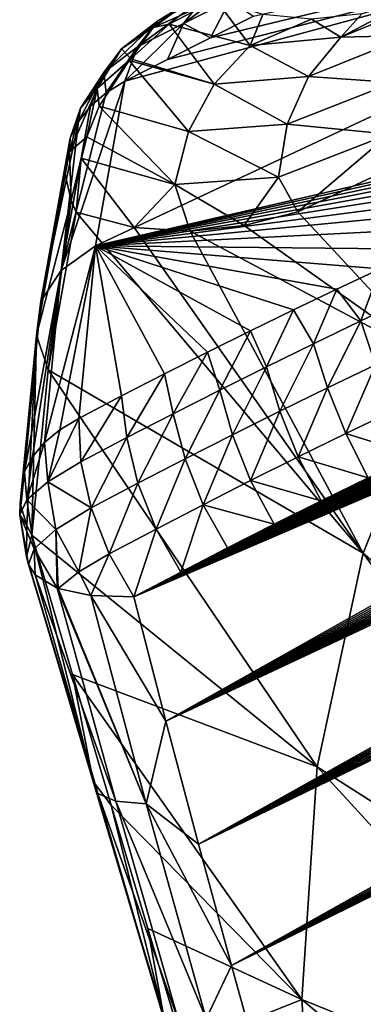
# Model space of a CAD drawing. Header units: metres. Extents: x -80 to 80, y -455 to 95.
# Tile 489 of 656: x -80.2 to -76.91, y -26.47 to -17.03. Entities that reach past the tile are written whole.
import ezdxf

# ---------------------------------------------------------------- set-up
doc = ezdxf.new("R2010")
doc.units = ezdxf.units.M
doc.layers.add('solid_501010_K', color=7, linetype='CONTINUOUS')

msp = doc.modelspace()

# ---------------------------------------------------------------- linework, layer by layer
at = {"layer": 'solid_501010_K'}
for points in [[(-79.476662, -19.201506, 48.92131), (-71.908195, -15.648832, 42.696064), (-72.047607, -17.481213, 41.400826)], [(-79.476662, -19.201506, 48.92131), (-79.194359, -17.623041, 50.153236), (-71.908195, -15.648832, 42.696064)], [(-79.194359, -17.623041, 50.153236), (-78.785049, -17.415232, 49.787846), (-71.908195, -15.648832, 42.696064)], [(-78.785049, -17.415232, 49.787846), (-78.374397, -17.207733, 49.425961), (-71.908195, -15.648832, 42.696064)], [(-78.374397, -17.207733, 49.425961), (-77.96244, -17.000546, 49.067566), (-71.908195, -15.648832, 42.696064)], [(-78.172684, -26.101007, 48.36832), (-58.22575, -16.054764, 30.792336), (-57.847427, -16.054491, 30.512632)], [(-77.854553, -27.243206, 48.495884), (-78.172684, -26.101007, 48.36832), (-57.847427, -16.054491, 30.512632)], [(-78.172684, -26.101007, 48.36832), (-58.628777, -16.063887, 31.090328), (-58.22575, -16.054764, 30.792336)], [(-78.172684, -26.101007, 48.36832), (-59.058147, -16.082855, 31.407944), (-58.628777, -16.063887, 31.090328)], [(-78.172684, -26.101007, 48.36832), (-59.51503, -16.112459, 31.746111), (-59.058147, -16.082855, 31.407944)], [(-78.172684, -26.101007, 48.36832), (-60.001728, -16.154177, 32.1068), (-59.51503, -16.112459, 31.746111)], [(-77.854553, -27.243206, 48.495884), (-57.847427, -16.054491, 30.512632), (-57.323433, -16.068897, 30.125137)], [(-77.854553, -27.243206, 48.495884), (-57.323433, -16.068897, 30.125137), (-56.847298, -16.09861, 29.772684)], [(-77.854553, -27.243206, 48.495884), (-56.847298, -16.09861, 29.772684), (-56.415516, -16.141603, 29.452642)], [(-77.854553, -27.243206, 48.495884), (-56.415516, -16.141603, 29.452642), (-56.02462, -16.19589, 29.162395)], [(-78.489243, -24.939316, 48.137466), (-60.929577, -16.25939, 32.795864), (-60.519142, -16.208664, 32.490711)], [(-78.172684, -26.101007, 48.36832), (-78.489243, -24.939316, 48.137466), (-60.519142, -16.208664, 32.490711)], [(-78.172684, -26.101007, 48.36832), (-60.519142, -16.208664, 32.490711), (-60.001728, -16.154177, 32.1068)], [(-77.536514, -28.364574, 48.524075), (-77.854553, -27.243206, 48.495884), (-56.02462, -16.19589, 29.162395)], [(-77.536514, -28.364574, 48.524075), (-56.02462, -16.19589, 29.162395), (-55.670696, -16.259375, 28.898943)], [(-78.489243, -24.939316, 48.137466), (-61.358578, -16.318161, 33.115135), (-60.929577, -16.25939, 32.795864)], [(-78.489243, -24.939316, 48.137466), (-61.808502, -16.386763, 33.450756), (-61.358578, -16.318161, 33.115135)], [(-77.536514, -28.364574, 48.524075), (-55.670696, -16.259375, 28.898943), (-55.3508, -16.330521, 28.660133)], [(-77.536514, -28.364574, 48.524075), (-55.3508, -16.330521, 28.660133), (-55.062351, -16.408003, 28.444118)], [(-78.489243, -24.939316, 48.137466), (-62.27964, -16.465467, 33.802975), (-61.808502, -16.386763, 33.450756)], [(-77.536514, -28.364574, 48.524075), (-55.062351, -16.408003, 28.444118), (-54.802658, -16.490454, 28.24894)], [(-78.489243, -24.939316, 48.137466), (-62.671757, -16.535643, 34.096596), (-62.27964, -16.465467, 33.802975)], [(-77.536514, -28.364574, 48.524075), (-54.802658, -16.490454, 28.24894), (-54.358463, -16.665459, 27.912939)], [(-77.998619, -16.598864, 50.0481), (-78.188461, -16.847395, 49.687542), (-78.632317, -17.070965, 50.079582)], [(-78.440536, -16.821888, 50.438751), (-77.998619, -16.598864, 50.0481), (-78.632317, -17.070965, 50.079582)], [(-78.489243, -24.939316, 48.137466), (-63.079372, -16.613642, 34.402626), (-62.671757, -16.535643, 34.096596)], [(-78.489243, -24.939316, 48.137466), (-63.50359, -16.700064, 34.722027), (-63.079372, -16.613642, 34.402626)], [(-78.183563, -16.665674, 50.809441), (-78.440536, -16.821888, 50.438751), (-78.880035, -17.045094, 50.832039)], [(-78.183563, -16.665674, 50.809441), (-78.880035, -17.045094, 50.832039), (-78.62487, -16.89015, 51.204487)], [(-78.489243, -24.939316, 48.137466), (-63.943455, -16.794092, 35.053802), (-63.50359, -16.700064, 34.722027)], [(-77.219826, -29.46402, 48.456036), (-77.536514, -28.364574, 48.524075), (-54.358463, -16.665459, 27.912939)], [(-77.219826, -29.46402, 48.456036), (-54.358463, -16.665459, 27.912939), (-53.999435, -16.849037, 27.638699)], [(-78.802063, -23.759914, 47.798756), (-64.399429, -16.896851, 35.398712), (-63.943455, -16.794092, 35.053802)], [(-78.489243, -24.939316, 48.137466), (-78.802063, -23.759914, 47.798756), (-63.943455, -16.794092, 35.053802)], [(-79.228249, -17.312277, 51.194103), (-78.62487, -16.89015, 51.204487), (-78.880035, -17.045094, 50.832039)], [(-78.922646, -17.10681, 51.507561), (-78.62487, -16.89015, 51.204487), (-79.228249, -17.312277, 51.194103)], [(-78.440536, -16.821888, 50.438751), (-78.632317, -17.070965, 50.079582), (-79.073685, -17.294786, 50.474289)], [(-78.440536, -16.821888, 50.438751), (-79.073685, -17.294786, 50.474289), (-78.880035, -17.045094, 50.832039)], [(-78.922646, -17.10681, 51.507561), (-78.323044, -16.838776, 51.570061), (-78.62487, -16.89015, 51.204487)], [(-78.922646, -17.10681, 51.507561), (-78.771431, -17.074705, 51.712212), (-78.323044, -16.838776, 51.570061)], [(-78.802063, -23.759914, 47.798756), (-64.79213, -16.990059, 35.696835), (-64.399429, -16.896851, 35.398712)], [(-78.771431, -17.074705, 51.712212), (-77.992813, -17.281609, 53.744225), (-78.323044, -16.838776, 51.570061)], [(-78.632317, -17.070965, 50.079582), (-78.188461, -16.847395, 49.687542), (-78.374397, -17.207733, 49.425961)], [(-78.188461, -16.847395, 49.687542), (-77.96244, -17.000546, 49.067566), (-78.374397, -17.207733, 49.425961)], [(-77.992813, -17.281609, 53.744225), (-77.872574, -16.984392, 52.79607), (-78.323044, -16.838776, 51.570061)], [(-77.219826, -29.46402, 48.456036), (-53.999435, -16.849037, 27.638699), (-53.707542, -17.037153, 27.41308)], [(-77.124176, -17.200722, 55.743217), (-76.184334, -16.8134, 57.668552), (-76.426712, -16.833345, 56.172848)], [(-76.455482, -17.184692, 57.925644), (-76.184334, -16.8134, 57.668552), (-77.124176, -17.200722, 55.743217)], [(-77.124176, -17.200722, 55.743217), (-76.426712, -16.833345, 56.172848), (-76.92115, -16.976919, 55.097244)], [(-78.802063, -23.759914, 47.798756), (-65.197281, -17.090067, 36.00523), (-64.79213, -16.990059, 35.696835)], [(-77.992813, -17.281609, 53.744225), (-77.404083, -17.028744, 53.971718), (-77.872574, -16.984392, 52.79607)], [(-77.124176, -17.200722, 55.743217), (-76.92115, -16.976919, 55.097244), (-77.404083, -17.028744, 53.971718)], [(-79.397224, -17.538225, 50.808033), (-78.880035, -17.045094, 50.832039), (-79.073685, -17.294786, 50.474289)], [(-79.228249, -17.312277, 51.194103), (-78.880035, -17.045094, 50.832039), (-79.397224, -17.538225, 50.808033)], [(-78.632317, -17.070965, 50.079582), (-78.785049, -17.415232, 49.787846), (-79.194359, -17.623041, 50.153236)], [(-79.073685, -17.294786, 50.474289), (-78.632317, -17.070965, 50.079582), (-79.194359, -17.623041, 50.153236)], [(-79.139168, -17.408129, 51.808311), (-78.339142, -17.650131, 53.891617), (-78.771431, -17.074705, 51.712212)], [(-78.922646, -17.10681, 51.507561), (-79.139168, -17.408129, 51.808311), (-78.771431, -17.074705, 51.712212)], [(-78.632317, -17.070965, 50.079582), (-78.374397, -17.207733, 49.425961), (-78.785049, -17.415232, 49.787846)], [(-78.339142, -17.650131, 53.891617), (-77.992813, -17.281609, 53.744225), (-78.771431, -17.074705, 51.712212)], [(-77.992813, -17.281609, 53.744225), (-77.124176, -17.200722, 55.743217), (-77.404083, -17.028744, 53.971718)], [(-77.219826, -29.46402, 48.456036), (-53.707542, -17.037153, 27.41308), (-53.469852, -17.227682, 27.226788)], [(-78.922646, -17.10681, 51.507561), (-79.228249, -17.312277, 51.194103), (-79.139168, -17.408129, 51.808311)], [(-78.802063, -23.759914, 47.798756), (-65.614311, -17.196615, 36.323402), (-65.197281, -17.090067, 36.00523)], [(-78.802063, -23.759914, 47.798756), (-66.04174, -17.309937, 36.650509), (-65.614311, -17.196615, 36.323402)], [(-77.433189, -17.577139, 55.94397), (-77.124176, -17.200722, 55.743217), (-77.992813, -17.281609, 53.744225)], [(-77.433189, -17.577139, 55.94397), (-76.455482, -17.184692, 57.925644), (-77.124176, -17.200722, 55.743217)], [(-76.617188, -17.633926, 58.148167), (-76.455482, -17.184692, 57.925644), (-77.433189, -17.577139, 55.94397)], [(-76.905464, -30.540434, 48.29414), (-77.219826, -29.46402, 48.456036), (-53.469852, -17.227682, 27.226788)], [(-79.228249, -17.312277, 51.194103), (-79.397224, -17.538225, 50.808033), (-79.620674, -17.881788, 51.135689)], [(-79.460907, -17.692486, 51.547722), (-79.228249, -17.312277, 51.194103), (-79.620674, -17.881788, 51.135689)], [(-79.460907, -17.692486, 51.547722), (-79.139168, -17.408129, 51.808311), (-79.228249, -17.312277, 51.194103)], [(-79.375031, -17.734245, 50.334877), (-79.397224, -17.538225, 50.808033), (-79.073685, -17.294786, 50.474289)], [(-79.375031, -17.734245, 50.334877), (-79.073685, -17.294786, 50.474289), (-79.194359, -17.623041, 50.153236)], [(-78.802063, -23.759914, 47.798756), (-66.478058, -17.430254, 36.98571), (-66.04174, -17.309937, 36.650509)], [(-78.339142, -17.650131, 53.891617), (-77.433189, -17.577139, 55.94397), (-77.992813, -17.281609, 53.744225)], [(-79.460907, -17.692486, 51.547722), (-79.152908, -17.424154, 51.811386), (-79.139168, -17.408129, 51.808311)], [(-79.460907, -17.692486, 51.547722), (-79.440559, -17.862696, 51.8605), (-79.152908, -17.424154, 51.811386)], [(-79.440559, -17.862696, 51.8605), (-78.585808, -18.10413, 53.994186), (-79.152908, -17.424154, 51.811386)], [(-79.139168, -17.408129, 51.808311), (-79.152908, -17.424154, 51.811386), (-78.339142, -17.650131, 53.891617)], [(-78.585808, -18.10413, 53.994186), (-78.339142, -17.650131, 53.891617), (-79.152908, -17.424154, 51.811386)], [(-78.802063, -23.759914, 47.798756), (-66.923622, -17.55764, 37.3293), (-66.478058, -17.430254, 36.98571)], [(-79.641083, -18.009657, 50.74017), (-79.620674, -17.881788, 51.135689), (-79.397224, -17.538225, 50.808033)], [(-79.524857, -17.863661, 50.532017), (-79.641083, -18.009657, 50.74017), (-79.397224, -17.538225, 50.808033)], [(-79.375031, -17.734245, 50.334877), (-79.524857, -17.863661, 50.532017), (-79.397224, -17.538225, 50.808033)], [(-72.52977, -17.659035, 41.788509), (-79.476662, -19.201506, 48.92131), (-72.047607, -17.481213, 41.400826)], [(-78.802063, -23.759914, 47.798756), (-67.37928, -17.691954, 37.681793), (-66.923622, -17.55764, 37.3293)], [(-79.806511, -19.438137, 49.303547), (-79.194359, -17.623041, 50.153236), (-79.476662, -19.201506, 48.92131)], [(-79.806511, -19.438137, 49.303547), (-79.375031, -17.734245, 50.334877), (-79.194359, -17.623041, 50.153236)], [(-78.585808, -18.10413, 53.994186), (-77.637321, -18.035252, 56.10503), (-78.339142, -17.650131, 53.891617)], [(-77.637321, -18.035252, 56.10503), (-77.433189, -17.577139, 55.94397), (-78.339142, -17.650131, 53.891617)], [(-77.637321, -18.035252, 56.10503), (-76.617188, -17.633926, 58.148167), (-77.433189, -17.577139, 55.94397)], [(-76.658226, -18.129938, 58.320694), (-76.617188, -17.633926, 58.148167), (-77.637321, -18.035252, 56.10503)], [(-79.806511, -19.438137, 49.303547), (-79.524857, -17.863661, 50.532017), (-79.375031, -17.734245, 50.334877)], [(-79.460907, -17.692486, 51.547722), (-79.72773, -18.300421, 51.433369), (-79.559128, -18.155018, 51.864414)], [(-79.460907, -17.692486, 51.547722), (-79.620674, -17.881788, 51.135689), (-79.72773, -18.300421, 51.433369)], [(-79.460907, -17.692486, 51.547722), (-79.559128, -18.155018, 51.864414), (-79.440559, -17.862696, 51.8605)], [(-72.52977, -17.659035, 41.788509), (-73.015114, -17.842981, 42.180828), (-79.476662, -19.201506, 48.92131)], [(-78.802063, -23.759914, 47.798756), (-67.843323, -17.833158, 38.042114), (-67.37928, -17.691954, 37.681793)], [(-73.015114, -17.842981, 42.180828), (-73.484329, -18.025501, 42.562157), (-79.476662, -19.201506, 48.92131)], [(-78.802063, -23.759914, 47.798756), (-68.314003, -17.981207, 38.409191), (-67.843323, -17.833158, 38.042114)], [(-79.806511, -19.438137, 49.303547), (-79.641083, -18.009657, 50.74017), (-79.524857, -17.863661, 50.532017)], [(-79.721336, -18.169306, 50.955158), (-79.72773, -18.300421, 51.433369), (-79.620674, -17.881788, 51.135689)], [(-79.641083, -18.009657, 50.74017), (-79.721336, -18.169306, 50.955158), (-79.620674, -17.881788, 51.135689)], [(-79.559128, -18.155018, 51.864414), (-78.715691, -18.61211, 54.044827), (-79.440559, -17.862696, 51.8605)], [(-78.715691, -18.61211, 54.044827), (-78.585808, -18.10413, 53.994186), (-79.440559, -17.862696, 51.8605)], [(-80.000587, -19.730867, 49.73661), (-79.721336, -18.169306, 50.955158), (-79.641083, -18.009657, 50.74017)], [(-80.000587, -19.730867, 49.73661), (-79.641083, -18.009657, 50.74017), (-79.806511, -19.438137, 49.303547)], [(-73.484329, -18.025501, 42.562157), (-73.95517, -18.21332, 42.946854), (-79.476662, -19.201506, 48.92131)], [(-78.802063, -23.759914, 47.798756), (-68.790817, -18.136078, 38.782757), (-68.314003, -17.981207, 38.409191)], [(-78.715691, -18.61211, 54.044827), (-77.72242, -18.54328, 56.215229), (-78.585808, -18.10413, 53.994186)], [(-77.72242, -18.54328, 56.215229), (-77.637321, -18.035252, 56.10503), (-78.585808, -18.10413, 53.994186)], [(-77.72242, -18.54328, 56.215229), (-76.658226, -18.129938, 58.320694), (-77.637321, -18.035252, 56.10503)], [(-80.000587, -19.730867, 49.73661), (-79.76841, -18.51683, 51.388714), (-79.721336, -18.169306, 50.955158)], [(-79.721336, -18.169306, 50.955158), (-79.76841, -18.51683, 51.388714), (-79.72773, -18.300421, 51.433369)], [(-79.711021, -18.768055, 51.677502), (-79.559128, -18.155018, 51.864414), (-79.72773, -18.300421, 51.433369)], [(-79.711021, -18.768055, 51.677502), (-79.61441, -18.359928, 51.856197), (-79.559128, -18.155018, 51.864414)], [(-79.559128, -18.155018, 51.864414), (-79.61441, -18.359928, 51.856197), (-78.715691, -18.61211, 54.044827)], [(-73.95517, -18.21332, 42.946854), (-74.428482, -18.406898, 43.335655), (-79.476662, -19.201506, 48.92131)], [(-79.10833, -22.565397, 47.347214), (-69.275131, -18.297789, 39.163734), (-68.790817, -18.136078, 38.782757)], [(-78.802063, -23.759914, 47.798756), (-79.10833, -22.565397, 47.347214), (-68.790817, -18.136078, 38.782757)], [(-77.72242, -18.54328, 56.215229), (-77.535255, -18.87566, 56.607815), (-76.658226, -18.129938, 58.320694)], [(-76.658226, -18.129938, 58.320694), (-77.535255, -18.87566, 56.607815), (-76.505692, -18.396339, 58.610973)], [(-79.76841, -18.51683, 51.388714), (-79.711021, -18.768055, 51.677502), (-79.72773, -18.300421, 51.433369)], [(-79.10833, -22.565397, 47.347214), (-69.765808, -18.466291, 39.551437), (-69.275131, -18.297789, 39.163734)], [(-79.711021, -18.768055, 51.677502), (-79.662476, -18.879255, 51.799072), (-79.61441, -18.359928, 51.856197)], [(-79.61441, -18.359928, 51.856197), (-79.662476, -18.879255, 51.799072), (-79.105255, -19.025324, 53.165592)], [(-79.61441, -18.359928, 51.856197), (-79.105255, -19.025324, 53.165592), (-78.715691, -18.61211, 54.044827)], [(-74.428482, -18.406898, 43.335655), (-74.903297, -18.605844, 43.727867), (-79.476662, -19.201506, 48.92131)], [(-76.505692, -18.396339, 58.610973), (-77.535255, -18.87566, 56.607815), (-76.179733, -20.331289, 58.80991)], [(-79.10833, -22.565397, 47.347214), (-70.190514, -18.616091, 39.888554), (-69.765808, -18.466291, 39.551437)], [(-80.043808, -20.056942, 50.186836), (-79.711021, -18.768055, 51.677502), (-79.76841, -18.51683, 51.388714)], [(-80.043808, -20.056942, 50.186836), (-79.76841, -18.51683, 51.388714), (-80.000587, -19.730867, 49.73661)], [(-78.715691, -18.61211, 54.044827), (-78.049141, -19.006969, 55.538036), (-77.72242, -18.54328, 56.215229)], [(-77.72242, -18.54328, 56.215229), (-78.049141, -19.006969, 55.538036), (-77.535255, -18.87566, 56.607815)], [(-74.903297, -18.605844, 43.727867), (-75.378571, -18.809721, 44.122734), (-79.476662, -19.201506, 48.92131)], [(-79.10833, -22.565397, 47.347214), (-70.618378, -18.770823, 40.229744), (-70.190514, -18.616091, 39.888554)], [(-78.715691, -18.61211, 54.044827), (-79.105255, -19.025324, 53.165592), (-78.570091, -19.060656, 54.399559)], [(-78.715691, -18.61211, 54.044827), (-78.570091, -19.060656, 54.399559), (-78.049141, -19.006969, 55.538036)], [(-80.043808, -20.056942, 50.186836), (-79.932808, -20.391018, 50.61924), (-79.711021, -18.768055, 51.677502)], [(-79.711021, -18.768055, 51.677502), (-79.932808, -20.391018, 50.61924), (-79.662476, -18.879255, 51.799072)], [(-79.10833, -22.565397, 47.347214), (-71.050552, -18.930607, 40.575802), (-70.618378, -18.770823, 40.229744)], [(-79.662476, -18.879255, 51.799072), (-79.932808, -20.391018, 50.61924), (-76.908585, -22.148092, 56.975082)], [(-79.105255, -19.025324, 53.165592), (-79.662476, -18.879255, 51.799072), (-76.908585, -22.148092, 56.975082)], [(-75.378571, -18.809721, 44.122734), (-75.853638, -19.018257, 44.519772), (-79.476662, -19.201506, 48.92131)], [(-77.535255, -18.87566, 56.607815), (-78.049141, -19.006969, 55.538036), (-76.179733, -20.331289, 58.80991)], [(-79.10833, -22.565397, 47.347214), (-71.486641, -19.095341, 40.926479), (-71.050552, -18.930607, 40.575802)], [(-75.853638, -19.018257, 44.519772), (-76.329521, -19.23201, 44.919815), (-79.476662, -19.201506, 48.92131)], [(-78.570091, -19.060656, 54.399559), (-79.105255, -19.025324, 53.165592), (-76.908585, -22.148092, 56.975082)], [(-78.049141, -19.006969, 55.538036), (-78.570091, -19.060656, 54.399559), (-76.179733, -20.331289, 58.80991)], [(-78.570091, -19.060656, 54.399559), (-76.908585, -22.148092, 56.975082), (-76.179733, -20.331289, 58.80991)], [(-79.10833, -22.565397, 47.347214), (-71.925751, -19.26487, 41.281181), (-71.486641, -19.095341, 40.926479)], [(-79.966972, -21.087803, 48.154507), (-79.806511, -19.438137, 49.303547), (-79.476662, -19.201506, 48.92131)], [(-79.817955, -20.96426, 47.953037), (-79.966972, -21.087803, 48.154507), (-79.476662, -19.201506, 48.92131)], [(-79.817955, -20.96426, 47.953037), (-79.476662, -19.201506, 48.92131), (-79.63765, -20.855713, 47.769447)], [(-79.227295, -20.64081, 47.409195), (-79.63765, -20.855713, 47.769447), (-79.476662, -19.201506, 48.92131)], [(-78.816055, -20.429373, 47.05014), (-79.227295, -20.64081, 47.409195), (-79.476662, -19.201506, 48.92131)], [(-78.403954, -20.221386, 46.692291), (-78.816055, -20.429373, 47.05014), (-79.476662, -19.201506, 48.92131)], [(-77.991005, -20.016844, 46.33564), (-78.403954, -20.221386, 46.692291), (-79.476662, -19.201506, 48.92131)], [(-77.577225, -19.815727, 45.980194), (-77.991005, -20.016844, 46.33564), (-79.476662, -19.201506, 48.92131)], [(-77.162193, -19.6178, 45.625587), (-77.577225, -19.815727, 45.980194), (-79.476662, -19.201506, 48.92131)], [(-76.746094, -19.423136, 45.271969), (-77.162193, -19.6178, 45.625587), (-79.476662, -19.201506, 48.92131)], [(-76.329521, -19.23201, 44.919815), (-76.746094, -19.423136, 45.271969), (-79.476662, -19.201506, 48.92131)], [(-79.10833, -22.565397, 47.347214), (-72.366974, -19.439034, 41.639328), (-71.925751, -19.26487, 41.281181)], [(-80.159851, -21.367136, 48.597061), (-80.000587, -19.730867, 49.73661), (-79.806511, -19.438137, 49.303547)], [(-80.081718, -21.222998, 48.370632), (-80.159851, -21.367136, 48.597061), (-79.806511, -19.438137, 49.303547)], [(-79.966972, -21.087803, 48.154507), (-80.081718, -21.222998, 48.370632), (-79.806511, -19.438137, 49.303547)], [(-79.10833, -22.565397, 47.347214), (-72.809837, -19.61776, 42.000622), (-72.366974, -19.439034, 41.639328)], [(-76.931839, -19.92165, 45.221931), (-77.162193, -19.6178, 45.625587), (-76.746094, -19.423136, 45.271969)], [(-76.931839, -19.92165, 45.221931), (-76.746094, -19.423136, 45.271969), (-76.476662, -19.706852, 44.837936)], [(-79.10833, -22.565397, 47.347214), (-73.255539, -19.801292, 42.365967), (-72.809837, -19.61776, 42.000622)], [(-77.384941, -20.139452, 45.606663), (-77.577225, -19.815727, 45.980194), (-77.162193, -19.6178, 45.625587)], [(-77.384941, -20.139452, 45.606663), (-77.162193, -19.6178, 45.625587), (-76.931839, -19.92165, 45.221931)], [(-80.200912, -21.670797, 49.062962), (-80.043808, -20.056942, 50.186836), (-80.000587, -19.730867, 49.73661)], [(-80.159851, -21.367136, 48.597061), (-80.200912, -21.670797, 49.062962), (-80.000587, -19.730867, 49.73661)], [(-76.931839, -19.92165, 45.221931), (-76.476662, -19.706852, 44.837936), (-76.788994, -20.341106, 45.028786)], [(-79.10833, -22.565397, 47.347214), (-73.703529, -19.989464, 42.734966), (-73.255539, -19.801292, 42.365967)], [(-77.83596, -20.360233, 45.992126), (-77.991005, -20.016844, 46.33564), (-77.577225, -19.815727, 45.980194)], [(-77.83596, -20.360233, 45.992126), (-77.577225, -19.815727, 45.980194), (-77.384941, -20.139452, 45.606663)], [(-79.10833, -22.565397, 47.347214), (-74.152924, -20.182041, 43.107014), (-73.703529, -19.989464, 42.734966)], [(-77.384941, -20.139452, 45.606663), (-76.931839, -19.92165, 45.221931), (-77.249413, -20.56233, 45.420494)], [(-76.931839, -19.92165, 45.221931), (-76.788994, -20.341106, 45.028786), (-77.249413, -20.56233, 45.420494)], [(-80.200912, -21.670797, 49.062962), (-80.137558, -21.884418, 49.382397), (-80.043808, -20.056942, 50.186836)], [(-80.137558, -21.884418, 49.382397), (-80.087021, -21.975239, 49.516075), (-80.043808, -20.056942, 50.186836)], [(-80.043808, -20.056942, 50.186836), (-80.087021, -21.975239, 49.516075), (-79.932808, -20.391018, 50.61924)], [(-78.284874, -20.583965, 46.378315), (-78.403954, -20.221386, 46.692291), (-77.991005, -20.016844, 46.33564)], [(-78.284874, -20.583965, 46.378315), (-77.991005, -20.016844, 46.33564), (-77.83596, -20.360233, 45.992126)], [(-79.10833, -22.565397, 47.347214), (-74.602867, -20.378786, 43.481503), (-74.152924, -20.182041, 43.107014)], [(-77.83596, -20.360233, 45.992126), (-77.384941, -20.139452, 45.606663), (-77.707741, -20.786638, 45.812901)], [(-77.384941, -20.139452, 45.606663), (-77.249413, -20.56233, 45.420494), (-77.707741, -20.786638, 45.812901)], [(-78.731682, -20.810625, 46.765236), (-78.816055, -20.429373, 47.05014), (-78.403954, -20.221386, 46.692291)], [(-78.731682, -20.810625, 46.765236), (-78.403954, -20.221386, 46.692291), (-78.284874, -20.583965, 46.378315)], [(-79.932808, -20.391018, 50.61924), (-80.087021, -21.975239, 49.516075), (-77.350494, -24.19585, 55.298779)], [(-79.932808, -20.391018, 50.61924), (-77.350494, -24.19585, 55.298779), (-76.908585, -22.148092, 56.975082)], [(-79.10833, -22.565397, 47.347214), (-75.053123, -20.579651, 43.858292), (-74.602867, -20.378786, 43.481503)], [(-78.284874, -20.583965, 46.378315), (-77.83596, -20.360233, 45.992126), (-78.163971, -21.014006, 46.206001)], [(-77.83596, -20.360233, 45.992126), (-77.707741, -20.786638, 45.812901), (-78.163971, -21.014006, 46.206001)], [(-77.249413, -20.56233, 45.420494), (-76.788994, -20.341106, 45.028786), (-77.073387, -21.000599, 45.349396)], [(-76.788994, -20.341106, 45.028786), (-76.612671, -20.779209, 44.956444), (-77.073387, -21.000599, 45.349396)], [(-76.179733, -20.331289, 58.80991), (-76.908585, -22.148092, 56.975082), (-73.240906, -25.324686, 61.901585)], [(-79.176369, -21.040186, 47.152885), (-79.227295, -20.64081, 47.409195), (-78.816055, -20.429373, 47.05014)], [(-79.176369, -21.040186, 47.152885), (-78.816055, -20.429373, 47.05014), (-78.731682, -20.810625, 46.765236)], [(-79.10833, -22.565397, 47.347214), (-75.504723, -20.784933, 44.238201), (-75.053123, -20.579651, 43.858292)], [(-77.707741, -20.786638, 45.812901), (-77.249413, -20.56233, 45.420494), (-77.532066, -21.225113, 45.742977)], [(-77.249413, -20.56233, 45.420494), (-77.073387, -21.000599, 45.349396), (-77.532066, -21.225113, 45.742977)], [(-79.618927, -21.272627, 47.54126), (-79.63765, -20.855713, 47.769447), (-79.227295, -20.64081, 47.409195)], [(-79.176369, -21.040186, 47.152885), (-79.618927, -21.272627, 47.54126), (-79.227295, -20.64081, 47.409195)], [(-78.731682, -20.810625, 46.765236), (-78.284874, -20.583965, 46.378315), (-78.61808, -21.244406, 46.599796)], [(-78.284874, -20.583965, 46.378315), (-78.163971, -21.014006, 46.206001), (-78.61808, -21.244406, 46.599796)], [(-79.935463, -21.46291, 47.914852), (-79.63765, -20.855713, 47.769447), (-79.618927, -21.272627, 47.54126)], [(-79.935463, -21.46291, 47.914852), (-79.817955, -20.96426, 47.953037), (-79.63765, -20.855713, 47.769447)], [(-79.176369, -21.040186, 47.152885), (-78.731682, -20.810625, 46.765236), (-79.070068, -21.47781, 46.994278)], [(-79.10833, -22.565397, 47.347214), (-75.957039, -20.9944, 44.620754), (-75.504723, -20.784933, 44.238201)], [(-78.731682, -20.810625, 46.765236), (-78.61808, -21.244406, 46.599796), (-79.070068, -21.47781, 46.994278)], [(-78.163971, -21.014006, 46.206001), (-77.707741, -20.786638, 45.812901), (-77.988693, -21.452723, 46.137192)], [(-77.707741, -20.786638, 45.812901), (-77.532066, -21.225113, 45.742977), (-77.988693, -21.452723, 46.137192)], [(-77.073387, -21.000599, 45.349396), (-76.612671, -20.779209, 44.956444), (-76.409325, -21.20779, 45.005394)], [(-79.935463, -21.46291, 47.914852), (-79.966972, -21.087803, 48.154507), (-79.817955, -20.96426, 47.953037)], [(-79.176369, -21.040186, 47.152885), (-79.519905, -21.714195, 47.38945), (-79.618927, -21.272627, 47.54126)], [(-79.176369, -21.040186, 47.152885), (-79.070068, -21.47781, 46.994278), (-79.519905, -21.714195, 47.38945)], [(-79.10833, -22.565397, 47.347214), (-76.409325, -21.20779, 45.005394), (-75.957039, -20.9944, 44.620754)], [(-78.61808, -21.244406, 46.599796), (-78.163971, -21.014006, 46.206001), (-78.44326, -21.683401, 46.532036)], [(-78.163971, -21.014006, 46.206001), (-77.988693, -21.452723, 46.137192), (-78.44326, -21.683401, 46.532036)], [(-77.532066, -21.225113, 45.742977), (-77.073387, -21.000599, 45.349396), (-76.860817, -21.424835, 45.391548)], [(-77.073387, -21.000599, 45.349396), (-76.409325, -21.20779, 45.005394), (-76.860817, -21.424835, 45.391548)], [(-80.135674, -21.636938, 48.36829), (-80.081718, -21.222998, 48.370632), (-79.966972, -21.087803, 48.154507)], [(-80.135674, -21.636938, 48.36829), (-79.966972, -21.087803, 48.154507), (-79.935463, -21.46291, 47.914852)], [(-80.135674, -21.636938, 48.36829), (-80.159851, -21.367136, 48.597061), (-80.081718, -21.222998, 48.370632)], [(-79.10833, -22.565397, 47.347214), (-76.860817, -21.424835, 45.391548), (-76.409325, -21.20779, 45.005394)], [(-77.988693, -21.452723, 46.137192), (-77.532066, -21.225113, 45.742977), (-77.311264, -21.645445, 45.779045)], [(-77.532066, -21.225113, 45.742977), (-76.860817, -21.424835, 45.391548), (-77.311264, -21.645445, 45.779045)], [(-79.935463, -21.46291, 47.914852), (-79.618927, -21.272627, 47.54126), (-79.519905, -21.714195, 47.38945)], [(-79.070068, -21.47781, 46.994278), (-78.61808, -21.244406, 46.599796), (-78.895752, -21.91712, 46.927505)], [(-78.61808, -21.244406, 46.599796), (-78.44326, -21.683401, 46.532036), (-78.895752, -21.91712, 46.927505)], [(-80.204926, -21.781992, 48.868431), (-80.200912, -21.670797, 49.062962), (-80.159851, -21.367136, 48.597061)], [(-80.204926, -21.781992, 48.868431), (-80.159851, -21.367136, 48.597061), (-80.135674, -21.636938, 48.36829)], [(-79.10833, -22.565397, 47.347214), (-77.311264, -21.645445, 45.779045), (-76.860817, -21.424835, 45.391548)], [(-80.135674, -21.636938, 48.36829), (-79.935463, -21.46291, 47.914852), (-79.859482, -21.919849, 47.796394)], [(-79.935463, -21.46291, 47.914852), (-79.519905, -21.714195, 47.38945), (-79.859482, -21.919849, 47.796394)], [(-79.070068, -21.47781, 46.994278), (-79.346146, -22.153858, 47.323589), (-79.519905, -21.714195, 47.38945)], [(-79.070068, -21.47781, 46.994278), (-78.895752, -21.91712, 46.927505), (-79.346146, -22.153858, 47.323589)], [(-78.44326, -21.683401, 46.532036), (-77.988693, -21.452723, 46.137192), (-77.761238, -21.869808, 46.168346)], [(-77.988693, -21.452723, 46.137192), (-77.311264, -21.645445, 45.779045), (-77.761238, -21.869808, 46.168346)], [(-80.204926, -21.781992, 48.868431), (-80.135674, -21.636938, 48.36829), (-80.065582, -22.106216, 48.292377)], [(-80.204926, -21.781992, 48.868431), (-80.137558, -21.884418, 49.382397), (-80.200912, -21.670797, 49.062962)], [(-80.135674, -21.636938, 48.36829), (-79.859482, -21.919849, 47.796394), (-80.065582, -22.106216, 48.292377)], [(-79.859482, -21.919849, 47.796394), (-79.519905, -21.714195, 47.38945), (-79.637489, -22.326677, 47.65807)], [(-79.637489, -22.326677, 47.65807), (-79.519905, -21.714195, 47.38945), (-79.346146, -22.153858, 47.323589)], [(-79.10833, -22.565397, 47.347214), (-77.761238, -21.869808, 46.168346), (-77.311264, -21.645445, 45.779045)], [(-78.895752, -21.91712, 46.927505), (-78.44326, -21.683401, 46.532036), (-78.659775, -22.32979, 46.952423)], [(-78.44326, -21.683401, 46.532036), (-78.210747, -22.097925, 46.559467), (-78.659775, -22.32979, 46.952423)], [(-78.44326, -21.683401, 46.532036), (-77.761238, -21.869808, 46.168346), (-78.210747, -22.097925, 46.559467)], [(-80.204926, -21.781992, 48.868431), (-80.121513, -22.258364, 48.837425), (-80.138657, -22.182974, 49.03706)], [(-80.204926, -21.781992, 48.868431), (-80.065582, -22.106216, 48.292377), (-80.121513, -22.258364, 48.837425)], [(-80.204926, -21.781992, 48.868431), (-80.138657, -22.182974, 49.03706), (-80.137558, -21.884418, 49.382397)], [(-80.137558, -21.884418, 49.382397), (-80.138657, -22.182974, 49.03706), (-80.087021, -21.975239, 49.516075)], [(-79.10833, -22.565397, 47.347214), (-78.210747, -22.097925, 46.559467), (-77.761238, -21.869808, 46.168346)], [(-79.50045, -24.336233, 49.824238), (-80.087021, -21.975239, 49.516075), (-80.138657, -22.182974, 49.03706)], [(-80.087021, -21.975239, 49.516075), (-79.697098, -23.312912, 49.994423), (-77.350494, -24.19585, 55.298779)], [(-79.50045, -24.336233, 49.824238), (-79.697098, -23.312912, 49.994423), (-80.087021, -21.975239, 49.516075)], [(-80.065582, -22.106216, 48.292377), (-79.859482, -21.919849, 47.796394), (-79.84671, -22.483643, 48.08049)], [(-79.859482, -21.919849, 47.796394), (-79.834724, -22.487989, 48.061069), (-79.84671, -22.483643, 48.08049)], [(-79.859482, -21.919849, 47.796394), (-79.637489, -22.326677, 47.65807), (-79.834724, -22.487989, 48.061069)], [(-79.346146, -22.153858, 47.323589), (-78.895752, -21.91712, 46.927505), (-79.10833, -22.565397, 47.347214)], [(-78.895752, -21.91712, 46.927505), (-78.659775, -22.32979, 46.952423), (-79.10833, -22.565397, 47.347214)], [(-80.138657, -22.182974, 49.03706), (-80.121513, -22.258364, 48.837425), (-79.456306, -24.45343, 49.31258)], [(-79.50045, -24.336233, 49.824238), (-80.138657, -22.182974, 49.03706), (-79.456306, -24.45343, 49.31258)], [(-80.065582, -22.106216, 48.292377), (-80.056824, -22.356745, 48.546558), (-80.121513, -22.258364, 48.837425)], [(-80.065582, -22.106216, 48.292377), (-79.84671, -22.483643, 48.08049), (-80.056824, -22.356745, 48.546558)], [(-79.637489, -22.326677, 47.65807), (-79.346146, -22.153858, 47.323589), (-79.522911, -22.554819, 47.671143)], [(-79.522911, -22.554819, 47.671143), (-79.346146, -22.153858, 47.323589), (-79.10833, -22.565397, 47.347214)], [(-79.10833, -22.565397, 47.347214), (-78.659775, -22.32979, 46.952423), (-78.210747, -22.097925, 46.559467)], [(-76.908585, -22.148092, 56.975082), (-77.350494, -24.19585, 55.298779), (-73.715141, -26.506817, 60.707726)], [(-76.908585, -22.148092, 56.975082), (-73.715141, -26.506817, 60.707726), (-73.240906, -25.324686, 61.901585)], [(-80.121513, -22.258364, 48.837425), (-80.056824, -22.356745, 48.546558), (-79.456306, -24.45343, 49.31258)], [(-80.056824, -22.356745, 48.546558), (-79.84671, -22.483643, 48.08049), (-79.281998, -24.526997, 48.820969)], [(-79.456306, -24.45343, 49.31258), (-80.056824, -22.356745, 48.546558), (-79.281998, -24.526997, 48.820969)], [(-79.637489, -22.326677, 47.65807), (-79.522911, -22.554819, 47.671143), (-79.834724, -22.487989, 48.061069)], [(-79.84671, -22.483643, 48.08049), (-79.834724, -22.487989, 48.061069), (-78.989616, -24.551826, 48.383507)], [(-79.281998, -24.526997, 48.820969), (-79.84671, -22.483643, 48.08049), (-78.989616, -24.551826, 48.383507)], [(-79.834724, -22.487989, 48.061069), (-79.522911, -22.554819, 47.671143), (-78.989616, -24.551826, 48.383507)], [(-79.522911, -22.554819, 47.671143), (-79.10833, -22.565397, 47.347214), (-78.802063, -23.759914, 47.798756)], [(-78.989616, -24.551826, 48.383507), (-79.522911, -22.554819, 47.671143), (-78.802063, -23.759914, 47.798756)], [(-79.697098, -23.312912, 49.994423), (-77.495598, -26.42882, 53.818447), (-77.350494, -24.19585, 55.298779)], [(-79.697098, -23.312912, 49.994423), (-79.327682, -24.563847, 50.334904), (-77.495598, -26.42882, 53.818447)], [(-79.50045, -24.336233, 49.824238), (-79.327682, -24.563847, 50.334904), (-79.697098, -23.312912, 49.994423)], [(-78.989616, -24.551826, 48.383507), (-78.802063, -23.759914, 47.798756), (-78.489243, -24.939316, 48.137466)], [(-77.350494, -24.19585, 55.298779), (-77.495598, -26.42882, 53.818447), (-74.002678, -27.839224, 59.617012)], [(-77.350494, -24.19585, 55.298779), (-74.002678, -27.839224, 59.617012), (-73.715141, -26.506817, 60.707726)], [(-78.824059, -26.578415, 50.290485), (-79.327682, -24.563847, 50.334904), (-79.50045, -24.336233, 49.824238)], [(-79.50045, -24.336233, 49.824238), (-79.456306, -24.45343, 49.31258), (-78.815918, -26.631548, 49.766472)], [(-78.824059, -26.578415, 50.290485), (-79.50045, -24.336233, 49.824238), (-78.815918, -26.631548, 49.766472)], [(-79.456306, -24.45343, 49.31258), (-79.281998, -24.526997, 48.820969), (-78.67627, -26.643593, 49.258701)], [(-78.815918, -26.631548, 49.766472), (-79.456306, -24.45343, 49.31258), (-78.67627, -26.643593, 49.258701)], [(-79.281998, -24.526997, 48.820969), (-78.989616, -24.551826, 48.383507), (-78.414787, -26.613714, 48.802399)], [(-78.67627, -26.643593, 49.258701), (-79.281998, -24.526997, 48.820969), (-78.414787, -26.613714, 48.802399)], [(-79.327682, -24.563847, 50.334904), (-78.975418, -25.746981, 50.563759), (-77.495598, -26.42882, 53.818447)], [(-78.824059, -26.578415, 50.290485), (-78.975418, -25.746981, 50.563759), (-79.327682, -24.563847, 50.334904)], [(-78.989616, -24.551826, 48.383507), (-78.489243, -24.939316, 48.137466), (-78.172684, -26.101007, 48.36832)], [(-78.414787, -26.613714, 48.802399), (-78.989616, -24.551826, 48.383507), (-78.172684, -26.101007, 48.36832)], [(-78.975418, -25.746981, 50.563759), (-78.635269, -26.884102, 50.698921), (-77.495598, -26.42882, 53.818447)], [(-78.824059, -26.578415, 50.290485), (-78.635269, -26.884102, 50.698921), (-78.975418, -25.746981, 50.563759)], [(-78.414787, -26.613714, 48.802399), (-78.172684, -26.101007, 48.36832), (-77.854553, -27.243206, 48.495884)], [(-78.635269, -26.884102, 50.698921), (-77.340645, -28.797121, 52.567154), (-77.495598, -26.42882, 53.818447)], [(-77.495598, -26.42882, 53.818447), (-74.097092, -29.292141, 58.653809), (-74.002678, -27.839224, 59.617012)], [(-77.495598, -26.42882, 53.818447), (-77.340645, -28.797121, 52.567154), (-74.097092, -29.292141, 58.653809)]]:
    msp.add_3dface(points, dxfattribs=at)

doc.saveas('drawing.dxf')
